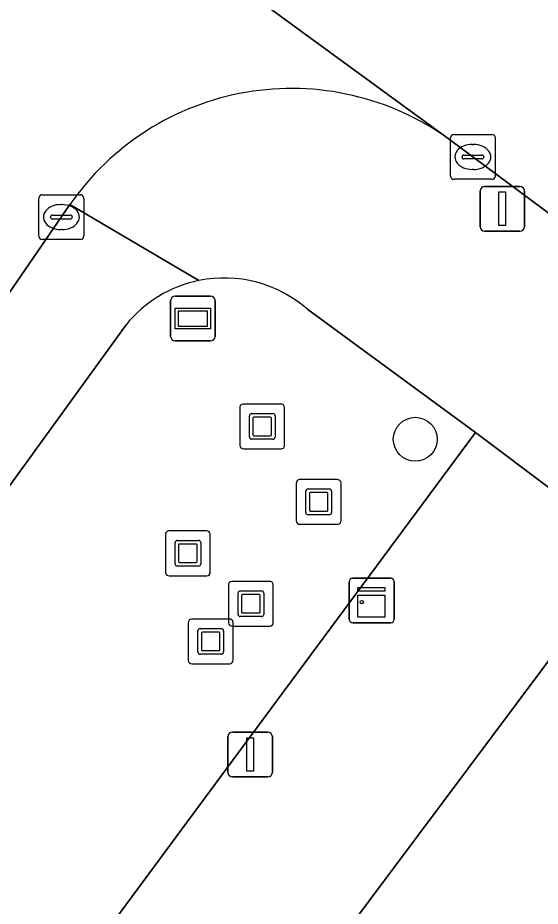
# Model space of a CAD drawing. Extents: x 160023 to 161302, y 384750 to 385707.
# Drawn here: x 160292.36 to 160304.02, y 385281.42 to 385301.25 of the extents above; entities that cross this region are included whole.
import ezdxf

# ---------------------------------------------------------------- set-up
doc = ezdxf.new("R2010")
doc.units = 0
for name, color, linetype in [('IMGEO_Boom', 7, 'Continuous'), ('IMGEO_Groenvoorziening', 7, 'Continuous'), ('IMGEO_Kast', 7, 'Continuous'), ('IMGEO_Kolk', 7, 'Continuous'), ('IMGEO_Kunstobject', 7, 'Continuous'), ('IMGEO_Lichtmast', 7, 'Continuous'), ('IMGEO_Pand', 7, 'Continuous'), ('IMGEO_Rijbaan_lokaal_gesloten', 7, 'Continuous'), ('IMGEO_Rijbaan_lokaal_open', 7, 'Continuous'), ('IMGEO_Straatnaambord', 7, 'Continuous'), ('IMGEO_Voetpad_open', 7, 'Continuous')]:
    doc.layers.add(name, color=color, linetype=linetype)

msp = doc.modelspace()

# ---------------------------------------------------------------- linework, layer by layer
at = {"layer": 'IMGEO_Boom'}
msp.add_circle((160301.227, 385291.843), 0.489, dxfattribs=at)
at = {"layer": 'IMGEO_Groenvoorziening'}
for points in [[(160302.57, 385291.996), (160298.828, 385294.739)], [(160294.775, 385294.396), (160291.84, 385290.346), (160284.321, 385279.384), (160284.505, 385279.243), (160290.01, 385275.026), (160290.235, 385275.329), (160297.28, 385284.848), (160302.57, 385291.996)]]:
    msp.add_lwpolyline(points, dxfattribs=at)
for centre, radius, start, end in [((160296.965, 385292.629), 2.814, 101.6186, 141.0948), ((160296.965, 385292.624), 2.818, 48.6218, 101.6035)]:
    msp.add_arc(centre, radius, start, end, dxfattribs=at)
at = {"layer": 'IMGEO_Kast'}
for p, q in [((160299.829, 385288.744), (160300.67, 385288.744)), ((160300.67, 385288.744), (160299.829, 385288.744)), ((160299.754, 385287.819), (160299.754, 385288.66)), ((160299.754, 385288.66), (160299.754, 385287.819)), ((160300.754, 385288.669), (160300.754, 385287.828)), ((160300.754, 385287.828), (160300.754, 385288.669)), ((160300.679, 385287.744), (160299.838, 385287.744)), ((160299.838, 385287.744), (160300.679, 385287.744))]:
    msp.add_line(p, q, dxfattribs=at)
for points in [[(160299.949, 385288.534), (160300.549, 385288.534), (160300.549, 385288.449), (160299.949, 385288.449), (160299.949, 385288.534)], [(160299.949, 385288.359), (160300.549, 385288.359), (160300.549, 385287.87), (160299.949, 385287.87), (160299.949, 385288.359)]]:
    msp.add_lwpolyline(points, dxfattribs=at)
msp.add_circle((160300.033, 385288.208), 0.0377, dxfattribs=at)
for centre, start, end in [((160299.832, 385288.666), 92.4484, 184.2845), ((160299.832, 385288.666), 92.4484, 184.2845), ((160300.676, 385288.666), 2.4484, 94.2845), ((160300.676, 385288.666), 2.4484, 94.2845), ((160299.832, 385287.822), 182.4484, 274.2845), ((160299.832, 385287.822), 182.4484, 274.2845), ((160300.676, 385287.822), 272.4484, 4.2845), ((160300.676, 385287.822), 272.4484, 4.2845)]:
    msp.add_arc(centre, 0.0779, start, end, dxfattribs=at)
at = {"layer": 'IMGEO_Kolk'}
for p, q in [((160302.088, 385298.644), (160302.94, 385298.644)), ((160302.013, 385297.718), (160302.013, 385298.57)), ((160302.501, 385298.424), (160302.526, 385298.424)), ((160303.014, 385298.57), (160303.014, 385297.718)), ((160302.272, 385298.138), (160302.272, 385298.15)), ((160302.71, 385298.101), (160302.312, 385298.101)), ((160302.315, 385298.187), (160302.713, 385298.187)), ((160302.756, 385298.15), (160302.756, 385298.138)), ((160302.524, 385297.864), (160302.499, 385297.864)), ((160302.94, 385297.644), (160302.088, 385297.644)), ((160292.904, 385297.301), (160293.756, 385297.301)), ((160292.829, 385296.375), (160292.829, 385297.227)), ((160293.317, 385297.081), (160293.342, 385297.081)), ((160293.83, 385297.227), (160293.83, 385296.375)), ((160293.131, 385296.844), (160293.529, 385296.844)), ((160293.088, 385296.795), (160293.088, 385296.807)), ((160293.526, 385296.758), (160293.128, 385296.758)), ((160293.572, 385296.807), (160293.572, 385296.795)), ((160293.34, 385296.521), (160293.315, 385296.521)), ((160293.756, 385296.301), (160292.904, 385296.301))]:
    msp.add_line(p, q, dxfattribs=at)
for points in [[(160302.088, 385298.644), (160302.94, 385298.644)], [(160302.013, 385297.718), (160302.013, 385298.57)], [(160303.014, 385298.57), (160303.014, 385297.718)], [(160302.94, 385297.644), (160302.088, 385297.644)], [(160292.904, 385297.301), (160293.756, 385297.301)], [(160292.829, 385296.375), (160292.829, 385297.227)], [(160293.83, 385297.227), (160293.83, 385296.375)], [(160293.756, 385296.301), (160292.904, 385296.301)]]:
    msp.add_lwpolyline(points, dxfattribs=at)
for centre, radius, start, end in [((160302.09, 385298.568), 0.0765, 91.552, 178.448), ((160302.09, 385298.568), 0.0765, 91.552, 178.448), ((160302.938, 385298.568), 0.0765, 1.552, 88.448), ((160302.938, 385298.568), 0.0765, 1.552, 88.448), ((160302.312, 385298.147), 0.0403, 85.8775, 175.7526), ((160302.309, 385298.137), 0.0366, 178.938, 274.7102), ((160302.713, 385298.144), 0.043, 264.8664, 352.4533), ((160302.717, 385298.149), 0.0386, 1.7309, 96.639), ((160302.09, 385297.72), 0.0765, 181.552, 268.448), ((160302.09, 385297.72), 0.0765, 181.552, 268.448), ((160302.938, 385297.72), 0.0765, 271.552, 358.448), ((160302.938, 385297.72), 0.0765, 271.552, 358.448), ((160292.906, 385297.225), 0.0765, 91.552, 178.448), ((160292.906, 385297.225), 0.0765, 91.552, 178.448), ((160293.754, 385297.225), 0.0765, 1.552, 88.448), ((160293.754, 385297.225), 0.0765, 1.552, 88.448), ((160293.128, 385296.804), 0.0403, 85.8775, 175.7526), ((160293.533, 385296.806), 0.0386, 1.7309, 96.639), ((160293.125, 385296.794), 0.0366, 178.938, 274.7102), ((160293.529, 385296.801), 0.043, 264.8664, 352.4533), ((160292.906, 385296.377), 0.0765, 181.552, 268.448), ((160292.906, 385296.377), 0.0765, 181.552, 268.448), ((160293.754, 385296.377), 0.0765, 271.552, 358.448), ((160293.754, 385296.377), 0.0765, 271.552, 358.448)]:
    msp.add_arc(centre, radius, start, end, dxfattribs=at)
for centre, major_axis, ratio, start_param, end_param in [((160302.5, 385298.144), (-0.387, 0.002), 0.722429, 4.712389, 7.853982), ((160302.525, 385298.144), (-0.39, 0.002), 0.717154, 1.570796, 4.712389), ((160293.316, 385296.801), (-0.387, 0.002), 0.722429, 4.712389, 7.853982), ((160293.341, 385296.801), (-0.39, 0.002), 0.717154, 1.570796, 4.712389)]:
    msp.add_ellipse(centre, major_axis=major_axis, ratio=ratio, start_param=start_param, end_param=end_param, dxfattribs=at)
at = {"layer": 'IMGEO_Kunstobject'}
for p, q in [((160297.311, 385292.544), (160297.311, 385291.703)), ((160297.311, 385292.544), (160297.311, 385291.703)), ((160298.227, 385292.628), (160297.386, 385292.628)), ((160298.227, 385292.628), (160297.386, 385292.628)), ((160298.311, 385291.712), (160298.311, 385292.553)), ((160298.311, 385291.712), (160298.311, 385292.553)), ((160297.525, 385291.892), (160297.525, 385292.366)), ((160297.575, 385292.416), (160298.049, 385292.416)), ((160297.605, 385292.316), (160297.605, 385291.942)), ((160297.999, 385292.336), (160297.625, 385292.336)), ((160298.019, 385291.942), (160298.019, 385292.316)), ((160298.099, 385292.366), (160298.099, 385291.892)), ((160297.625, 385291.922), (160297.999, 385291.922)), ((160298.049, 385291.842), (160297.575, 385291.842)), ((160297.395, 385291.628), (160298.236, 385291.628)), ((160297.395, 385291.628), (160298.236, 385291.628)), ((160299.487, 385290.944), (160298.646, 385290.944)), ((160299.487, 385290.944), (160298.646, 385290.944)), ((160298.571, 385290.86), (160298.571, 385290.019)), ((160298.571, 385290.86), (160298.571, 385290.019)), ((160298.835, 385290.732), (160299.309, 385290.732)), ((160299.571, 385290.028), (160299.571, 385290.869)), ((160299.571, 385290.028), (160299.571, 385290.869)), ((160298.785, 385290.208), (160298.785, 385290.682)), ((160298.865, 385290.632), (160298.865, 385290.258)), ((160299.259, 385290.652), (160298.885, 385290.652)), ((160299.279, 385290.258), (160299.279, 385290.632)), ((160299.359, 385290.682), (160299.359, 385290.208)), ((160299.309, 385290.158), (160298.835, 385290.158)), ((160298.885, 385290.238), (160299.259, 385290.238)), ((160298.655, 385289.944), (160299.496, 385289.944)), ((160298.655, 385289.944), (160299.496, 385289.944)), ((160295.653, 385289.712), (160295.653, 385288.871)), ((160295.653, 385289.712), (160295.653, 385288.871)), ((160296.569, 385289.796), (160295.728, 385289.796)), ((160296.569, 385289.796), (160295.728, 385289.796)), ((160296.653, 385288.88), (160296.653, 385289.721)), ((160296.653, 385288.88), (160296.653, 385289.721)), ((160295.867, 385289.06), (160295.867, 385289.534)), ((160295.917, 385289.584), (160296.391, 385289.584)), ((160296.341, 385289.504), (160295.967, 385289.504)), ((160296.441, 385289.534), (160296.441, 385289.06)), ((160295.947, 385289.484), (160295.947, 385289.11)), ((160296.361, 385289.11), (160296.361, 385289.484)), ((160296.391, 385289.01), (160295.917, 385289.01)), ((160295.967, 385289.09), (160296.341, 385289.09)), ((160295.737, 385288.796), (160296.578, 385288.796)), ((160295.737, 385288.796), (160296.578, 385288.796)), ((160297.058, 385288.586), (160297.058, 385287.745)), ((160297.058, 385288.586), (160297.058, 385287.745)), ((160297.974, 385288.67), (160297.133, 385288.67)), ((160297.974, 385288.67), (160297.133, 385288.67)), ((160298.058, 385287.754), (160298.058, 385288.595)), ((160298.058, 385287.754), (160298.058, 385288.595)), ((160297.272, 385287.934), (160297.272, 385288.408)), ((160297.322, 385288.458), (160297.796, 385288.458)), ((160297.352, 385288.358), (160297.352, 385287.984)), ((160297.746, 385288.378), (160297.372, 385288.378)), ((160297.766, 385287.984), (160297.766, 385288.358)), ((160297.846, 385288.408), (160297.846, 385287.934)), ((160297.372, 385287.964), (160297.746, 385287.964)), ((160296.162, 385287.746), (160296.162, 385286.905)), ((160296.162, 385287.746), (160296.162, 385286.905)), ((160297.078, 385287.83), (160296.237, 385287.83)), ((160297.078, 385287.83), (160296.237, 385287.83)), ((160297.162, 385286.914), (160297.162, 385287.755)), ((160297.162, 385286.914), (160297.162, 385287.755)), ((160297.796, 385287.884), (160297.322, 385287.884)), ((160296.376, 385287.094), (160296.376, 385287.568)), ((160296.426, 385287.618), (160296.9, 385287.618)), ((160296.456, 385287.518), (160296.456, 385287.144)), ((160296.85, 385287.538), (160296.476, 385287.538)), ((160296.87, 385287.144), (160296.87, 385287.518)), ((160296.95, 385287.568), (160296.95, 385287.094)), ((160297.142, 385287.67), (160297.983, 385287.67)), ((160297.142, 385287.67), (160297.983, 385287.67)), ((160296.476, 385287.124), (160296.85, 385287.124)), ((160296.9, 385287.044), (160296.426, 385287.044)), ((160296.246, 385286.83), (160297.087, 385286.83)), ((160296.246, 385286.83), (160297.087, 385286.83))]:
    msp.add_line(p, q, dxfattribs=at)
for centre, radius, start, end in [((160297.389, 385292.55), 0.0779, 92.4484, 184.2845), ((160297.389, 385292.55), 0.0779, 92.4484, 184.2845), ((160298.233, 385292.55), 0.0779, 2.4484, 94.2845), ((160298.233, 385292.55), 0.0779, 2.4484, 94.2845), ((160297.575, 385292.366), 0.05, 90, 180), ((160297.625, 385292.316), 0.02, 90, 180), ((160297.999, 385292.316), 0.02, 360, 90), ((160298.049, 385292.366), 0.05, 360, 90), ((160297.575, 385291.892), 0.05, 180, 270), ((160297.625, 385291.942), 0.02, 180, 270), ((160297.999, 385291.942), 0.02, 270, 0), ((160298.049, 385291.892), 0.05, 270, 0), ((160297.389, 385291.706), 0.0779, 182.4484, 274.2845), ((160297.389, 385291.706), 0.0779, 182.4484, 274.2845), ((160298.233, 385291.706), 0.0779, 272.4484, 4.2845), ((160298.233, 385291.706), 0.0779, 272.4484, 4.2845), ((160298.649, 385290.866), 0.0779, 92.4484, 184.2845), ((160298.649, 385290.866), 0.0779, 92.4484, 184.2845), ((160299.493, 385290.866), 0.0779, 2.4484, 94.2845), ((160299.493, 385290.866), 0.0779, 2.4484, 94.2845), ((160298.835, 385290.682), 0.05, 90, 180), ((160299.309, 385290.682), 0.05, 360, 90), ((160298.885, 385290.632), 0.02, 90, 180), ((160299.259, 385290.632), 0.02, 360, 90), ((160298.835, 385290.208), 0.05, 180, 270), ((160298.885, 385290.258), 0.02, 180, 270), ((160299.259, 385290.258), 0.02, 270, 0), ((160299.309, 385290.208), 0.05, 270, 0), ((160298.649, 385290.022), 0.0779, 182.4484, 274.2845), ((160298.649, 385290.022), 0.0779, 182.4484, 274.2845), ((160299.493, 385290.022), 0.0779, 272.4484, 4.2845), ((160299.493, 385290.022), 0.0779, 272.4484, 4.2845), ((160295.731, 385289.718), 0.0779, 92.4484, 184.2845), ((160295.731, 385289.718), 0.0779, 92.4484, 184.2845), ((160296.575, 385289.718), 0.0779, 2.4484, 94.2845), ((160296.575, 385289.718), 0.0779, 2.4484, 94.2845), ((160295.917, 385289.534), 0.05, 90, 180), ((160295.967, 385289.484), 0.02, 90, 180), ((160296.341, 385289.484), 0.02, 360, 90), ((160296.391, 385289.534), 0.05, 360, 90), ((160295.967, 385289.11), 0.02, 180, 270), ((160296.341, 385289.11), 0.02, 270, 0), ((160295.917, 385289.06), 0.05, 180, 270), ((160296.391, 385289.06), 0.05, 270, 0), ((160295.731, 385288.874), 0.0779, 182.4484, 274.2845), ((160295.731, 385288.874), 0.0779, 182.4484, 274.2845), ((160296.575, 385288.874), 0.0779, 272.4484, 4.2845), ((160296.575, 385288.874), 0.0779, 272.4484, 4.2845), ((160297.136, 385288.592), 0.0779, 92.4484, 184.2845), ((160297.136, 385288.592), 0.0779, 92.4484, 184.2845), ((160297.98, 385288.592), 0.0779, 2.4484, 94.2845), ((160297.98, 385288.592), 0.0779, 2.4484, 94.2845), ((160297.322, 385288.408), 0.05, 90, 180), ((160297.372, 385288.358), 0.02, 90, 180), ((160297.746, 385288.358), 0.02, 360, 90), ((160297.796, 385288.408), 0.05, 360, 90), ((160297.322, 385287.934), 0.05, 180, 270), ((160297.372, 385287.984), 0.02, 180, 270), ((160297.746, 385287.984), 0.02, 270, 0), ((160297.796, 385287.934), 0.05, 270, 0), ((160296.24, 385287.752), 0.0779, 92.4484, 184.2845), ((160296.24, 385287.752), 0.0779, 92.4484, 184.2845), ((160297.136, 385287.748), 0.0779, 182.4484, 274.2845), ((160297.136, 385287.748), 0.0779, 182.4484, 274.2845), ((160297.084, 385287.752), 0.0779, 2.4484, 94.2845), ((160297.084, 385287.752), 0.0779, 2.4484, 94.2845), ((160297.98, 385287.748), 0.0779, 272.4484, 4.2845), ((160297.98, 385287.748), 0.0779, 272.4484, 4.2845), ((160296.426, 385287.568), 0.05, 90, 180), ((160296.476, 385287.518), 0.02, 90, 180), ((160296.85, 385287.518), 0.02, 360, 90), ((160296.9, 385287.568), 0.05, 360, 90), ((160296.476, 385287.144), 0.02, 180, 270), ((160296.85, 385287.144), 0.02, 270, 0), ((160296.426, 385287.094), 0.05, 180, 270), ((160296.9, 385287.094), 0.05, 270, 0), ((160296.24, 385286.908), 0.0779, 182.4484, 274.2845), ((160296.24, 385286.908), 0.0779, 182.4484, 274.2845), ((160297.084, 385286.908), 0.0779, 272.4484, 4.2845), ((160297.084, 385286.908), 0.0779, 272.4484, 4.2845)]:
    msp.add_arc(centre, radius, start, end, dxfattribs=at)
at = {"layer": 'IMGEO_Lichtmast'}
for p, q in [((160302.773, 385297.487), (160303.563, 385297.487)), ((160303.563, 385297.487), (160302.773, 385297.487)), ((160302.673, 385296.587), (160302.673, 385297.387)), ((160302.673, 385297.387), (160302.673, 385296.587)), ((160303.663, 385297.387), (160303.663, 385296.587)), ((160303.663, 385296.587), (160303.663, 385297.387)), ((160303.563, 385296.487), (160302.773, 385296.487)), ((160302.773, 385296.487), (160303.563, 385296.487)), ((160297.048, 385284.405), (160297.048, 385285.205)), ((160297.048, 385285.205), (160297.048, 385284.405)), ((160297.148, 385285.305), (160297.938, 385285.305)), ((160297.938, 385285.305), (160297.148, 385285.305)), ((160298.038, 385285.205), (160298.038, 385284.405)), ((160298.038, 385284.405), (160298.038, 385285.205)), ((160297.938, 385284.305), (160297.148, 385284.305)), ((160297.148, 385284.305), (160297.938, 385284.305))]:
    msp.add_line(p, q, dxfattribs=at)
for points in [[(160303.093, 385297.362), (160303.243, 385297.362), (160303.243, 385296.612), (160303.093, 385296.612), (160303.093, 385297.362)], [(160297.468, 385285.18), (160297.618, 385285.18), (160297.618, 385284.43), (160297.468, 385284.43), (160297.468, 385285.18)]]:
    msp.add_lwpolyline(points, dxfattribs=at)
for centre, start, end in [((160302.773, 385297.387), 90, 180), ((160302.773, 385297.387), 90, 180), ((160303.563, 385297.387), 0, 90), ((160303.563, 385297.387), 360, 90), ((160302.773, 385296.587), 180, 270), ((160302.773, 385296.587), 180, 270), ((160303.563, 385296.587), 270, 0), ((160303.563, 385296.587), 270, 0), ((160297.148, 385285.205), 90, 180), ((160297.148, 385285.205), 90, 180), ((160297.938, 385285.205), 0, 90), ((160297.938, 385285.205), 360, 90), ((160297.148, 385284.405), 180, 270), ((160297.148, 385284.405), 180, 270), ((160297.938, 385284.405), 270, 0), ((160297.938, 385284.405), 270, 0)]:
    msp.add_arc(centre, 0.1, start, end, dxfattribs=at)
at = {"layer": 'IMGEO_Pand'}
msp.add_lwpolyline([(160299.647, 385280.799), (160301.912, 385279.108), (160302.604, 385280.035), (160305.316, 385278.009), (160310.108, 385284.424), (160305.132, 385288.141)], close=True, dxfattribs=at)
at = {"layer": 'IMGEO_Rijbaan_lokaal_gesloten'}
msp.add_lwpolyline([(160293.953, 385312.653), (160293.613, 385314.078), (160293.191, 385314.733), (160292.372, 385315.253), (160271.303, 385329.79), (160247.822, 385345.89), (160229.443, 385358.537), (160224.858, 385351.874), (160242.607, 385339.66), (160256.475, 385330.138), (160273.166, 385318.717), (160288.128, 385308.422), (160293.07, 385305.05), (160301.992, 385298.533), (160308.557, 385293.653), (160313.407, 385300.179), (160311.165, 385301.848), (160300.495, 385309.611)], dxfattribs=at)
at = {"layer": 'IMGEO_Rijbaan_lokaal_open'}
for points in [[(160301.992, 385298.533), (160293.07, 385305.05), (160288.128, 385308.422)], [(160274.133, 385268.809), (160281.342, 385279.321), (160281.354, 385279.339), (160281.858, 385280.074), (160293.52, 385297.079)]]:
    msp.add_lwpolyline(points, dxfattribs=at)
msp.add_arc((160298.468, 385293.655), 6.017, 54.1553, 145.3216, dxfattribs=at)
at = {"layer": 'IMGEO_Straatnaambord'}
for p, q in [((160295.769, 385294.137), (160295.769, 385294.937)), ((160295.769, 385294.937), (160295.769, 385294.137)), ((160295.869, 385295.037), (160296.659, 385295.037)), ((160296.659, 385295.037), (160295.869, 385295.037)), ((160296.759, 385294.937), (160296.759, 385294.137)), ((160296.759, 385294.137), (160296.759, 385294.937)), ((160296.659, 385294.037), (160295.869, 385294.037)), ((160295.869, 385294.037), (160296.659, 385294.037))]:
    msp.add_line(p, q, dxfattribs=at)
for points in [[(160295.87, 385294.769), (160296.658, 385294.769), (160296.658, 385294.305), (160295.87, 385294.305), (160295.87, 385294.769)], [(160295.935, 385294.704), (160295.935, 385294.37), (160296.593, 385294.37), (160296.593, 385294.704), (160295.935, 385294.704)]]:
    msp.add_lwpolyline(points, dxfattribs=at)
for centre, start, end in [((160295.869, 385294.937), 90, 180), ((160295.869, 385294.937), 90, 180), ((160296.659, 385294.937), 0, 90), ((160296.659, 385294.937), 360, 90), ((160295.869, 385294.137), 180, 270), ((160295.869, 385294.137), 180, 270), ((160296.659, 385294.137), 270, 0), ((160296.659, 385294.137), 270, 0)]:
    msp.add_arc(centre, 0.1, start, end, dxfattribs=at)
at = {"layer": 'IMGEO_Voetpad_open'}
for points in [[(160323.03, 385282.896), (160311.4, 385291.54), (160308.557, 385293.653), (160301.992, 385298.533)], [(160296.398, 385295.385), (160293.52, 385297.079), (160281.858, 385280.074), (160281.354, 385279.339)], [(160293.52, 385297.079), (160296.398, 385295.385)], [(160298.828, 385294.739), (160302.57, 385291.996), (160306.008, 385289.412), (160336.475, 385266.714), (160345.124, 385259.161)], [(160291.84, 385290.346), (160294.775, 385294.396)], [(160305.132, 385288.141), (160306.008, 385289.412), (160302.57, 385291.996), (160297.28, 385284.848), (160290.235, 385275.329), (160290.01, 385275.026), (160284.505, 385279.243), (160284.321, 385279.384), (160283.378, 385277.932), (160283.54, 385277.81), (160289.023, 385273.689), (160279.114, 385260.255)], [(160292.568, 385271.851), (160292.801, 385271.675), (160293.774, 385272.972), (160299.647, 385280.799), (160305.132, 385288.141)]]:
    msp.add_lwpolyline(points, dxfattribs=at)
for centre, radius, start, end in [((160298.468, 385293.655), 6.017, 54.1553, 145.3216), ((160296.965, 385292.629), 2.814, 101.6186, 141.0948), ((160296.965, 385292.624), 2.818, 48.6218, 101.6035)]:
    msp.add_arc(centre, radius, start, end, dxfattribs=at)

doc.saveas('drawing.dxf')
